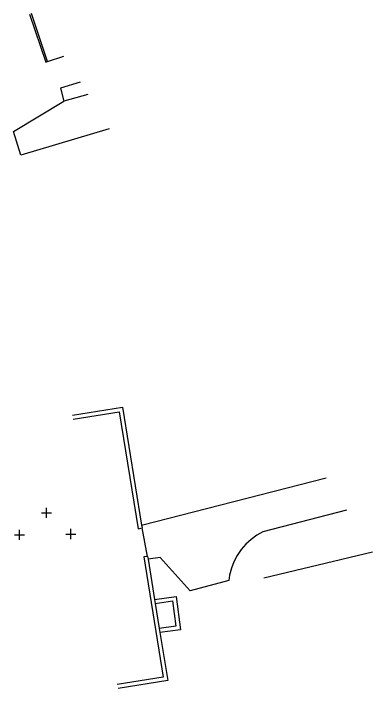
# Model space of a CAD drawing. Extents: x -582162 to -561283, y -1187583 to -1183539.
# Drawn here: x -575038.2 to -575002.6, y -1183606.1 to -1183539.3 of the extents above; entities that cross this region are included whole.
import ezdxf

# ---------------------------------------------------------------- set-up
doc = ezdxf.new("R2010")
doc.units = 0
for name, color, linetype in [('Vrstva 1', 7, 'Continuous'), ('Vrstva 10', 7, 'Continuous'), ('Vrstva 3', 7, 'Continuous'), ('Vrstva 9', 7, 'Continuous')]:
    doc.layers.add(name, color=color, linetype=linetype)

# ---------------------------------------------------------------- blocks, each defined once
blk = doc.blocks.new('3.150')
at = {"layer": 'Vrstva 1'}
for p, q in [((-1, 0), (1, 0)), ((0, -1), (0, 1))]:
    blk.add_line(p, q, dxfattribs=at)

msp = doc.modelspace()

# ---------------------------------------------------------------- linework, layer by layer
at = {"layer": 'Vrstva 10'}
for points in [[(-575031.597, -1183546.06), (-575033.56, -1183546.66), (-575033.22, -1183547.94)], [(-575030.839, -1183547.277), (-575033.22, -1183547.94)], [(-575028.723, -1183550.671), (-575037.49, -1183553.28), (-575038.21, -1183550.95), (-575033.22, -1183547.94)], [(-575025.5, -1183589.93), (-575007.175, -1183585.237)], [(-575005.167, -1183588.458), (-575013.46, -1183590.59), (-575014.07, -1183590.94), (-575014.64, -1183591.35), (-575015.15, -1183591.83), (-575015.61, -1183592.36), (-575016.01, -1183592.94), (-575016.34, -1183593.56), (-575016.59, -1183594.21), (-575016.77, -1183594.89), (-575016.85, -1183595.41), (-575020.67, -1183596.44), (-575023.67, -1183593.16), (-575024.85, -1183593.32)]]:
    msp.add_lwpolyline(points, dxfattribs=at)
at = {"layer": 'Vrstva 9'}
for points in [[(-575036.62, -1183539.33), (-575035.01, -1183544.07), (-575034.82, -1183544)], [(-575034.82, -1183544), (-575036.43, -1183539.26)], [(-575034.82, -1183544), (-575033.209, -1183543.475)], [(-575032.34, -1183579.05), (-575027.41, -1183578.25), (-575025.5, -1183589.93)], [(-575032.28, -1183579.45), (-575027.74, -1183578.71), (-575025.85, -1183590.29), (-575025.45, -1183590.22)], [(-575025.5, -1183589.93), (-575025.45, -1183590.22)], [(-575024.9, -1183593.03), (-575025.45, -1183590.22)], [(-575024.9, -1183593.03), (-575025.29, -1183593.09), (-575023.37, -1183604.99), (-575027.91, -1183605.73)], [(-575024.9, -1183593.03), (-575024.85, -1183593.32)], [(-575013.39, -1183595.17), (-575002.592, -1183592.589)], [(-575024.85, -1183593.32), (-575024.21, -1183597.29)], [(-575024.21, -1183597.29), (-575022.08, -1183597), (-575021.64, -1183600.3), (-575023.68, -1183600.58)], [(-575024.21, -1183597.29), (-575024.15, -1183597.69)], [(-575024.15, -1183597.69), (-575022.43, -1183597.45), (-575022.09, -1183599.96), (-575023.75, -1183600.18)], [(-575024.15, -1183597.69), (-575023.75, -1183600.18)], [(-575023.75, -1183600.18), (-575023.68, -1183600.58)], [(-575023.68, -1183600.58), (-575022.91, -1183605.32), (-575027.84, -1183606.12)]]:
    msp.add_lwpolyline(points, dxfattribs=at)

# ---------------------------------------------------------------- block references
at = {"layer": 'Vrstva 3', "xscale": 0.5, "yscale": 0.5}
for p in [(-575034.94, -1183588.73), (-575037.62, -1183590.91), (-575032.51, -1183590.82)]:
    msp.add_blockref('3.150', p, dxfattribs=at)

doc.saveas('drawing.dxf')
